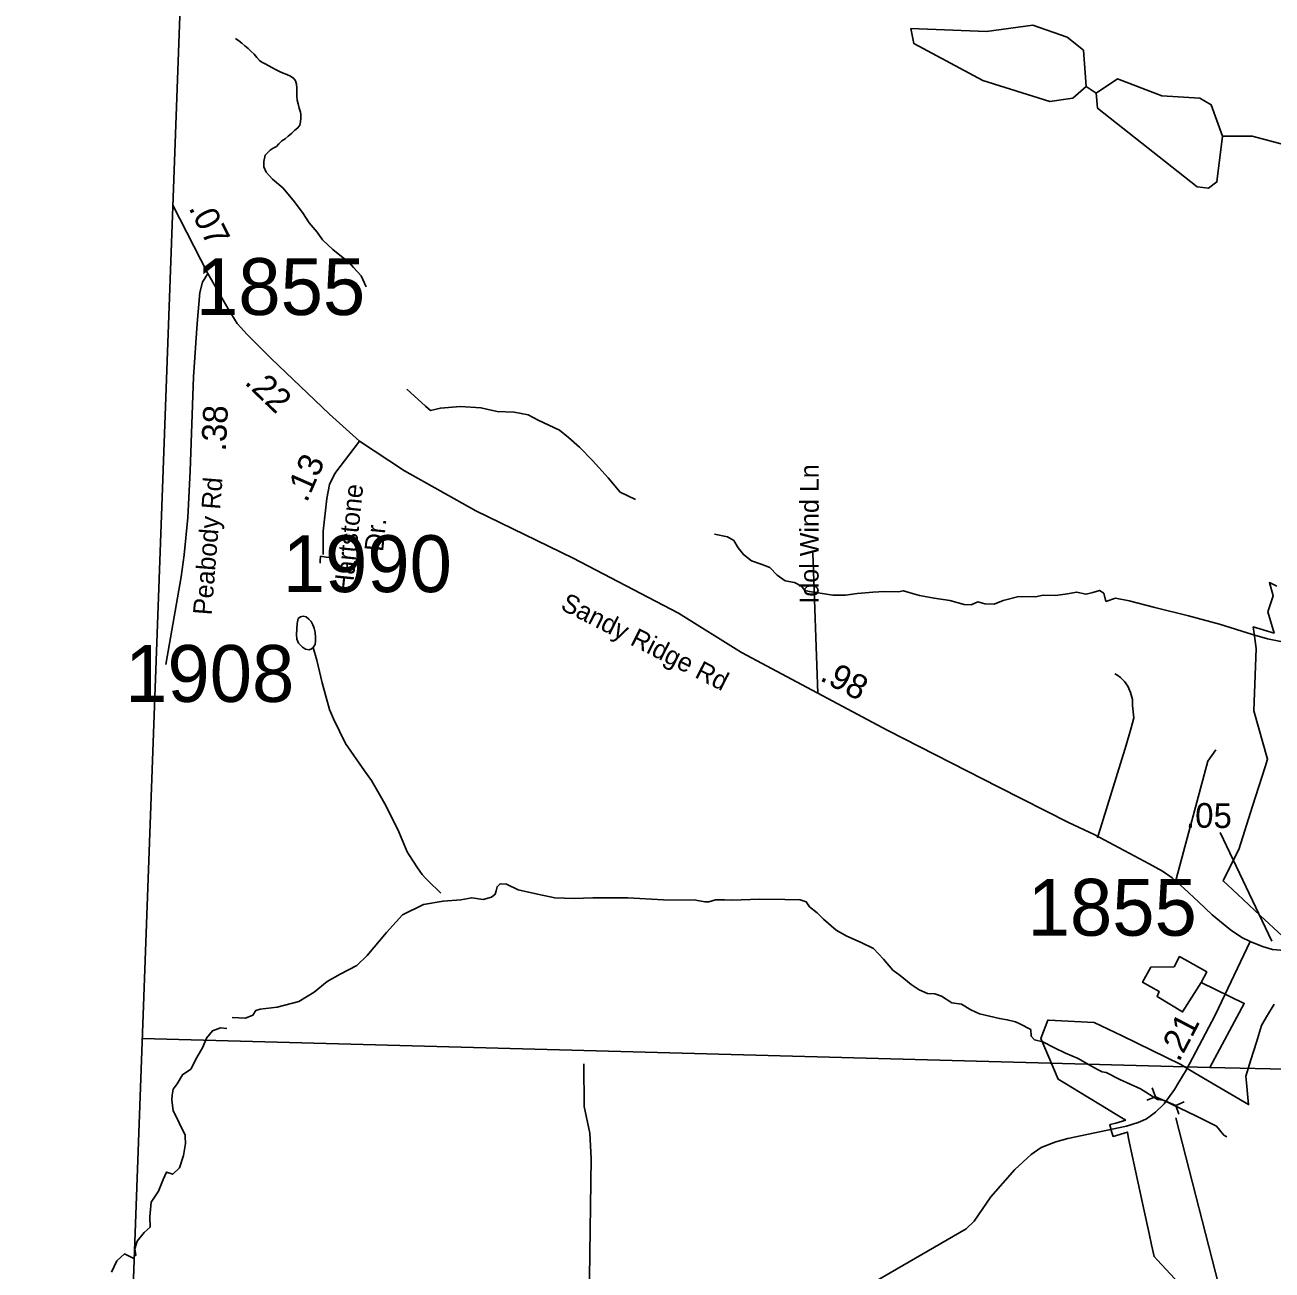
# Model space of a CAD drawing. Extents: x 1662474 to 1856135, y 779280 to 917889.
# Drawn here: x 1691457 to 1697773, y 839326 to 845634 of the extents above; entities that cross this region are included whole.
import ezdxf

# ---------------------------------------------------------------- set-up
doc = ezdxf.new("R2010")
doc.units = 0
for name, color, linetype in [('Cogo Default Point CELL', 7, 'Continuous'), ('Exist Boundary Political City Limit New', 7, 'Continuous'), ('Exist Boundary Political CountyLine', 7, 'Continuous'), ('Exist Hydrographic Creek Single Shore', 7, 'Continuous'), ('Exist Hydrographic Misc Water Feature', 7, 'Continuous'), ('Exist Hydrographic Pond Under 1500 Sq Ft', 7, 'Continuous'), ('Exist Road Non-System Type 51', 7, 'Continuous'), ('Exist Road Non-System Type 51 Label', 7, 'Continuous'), ('Exist Road Secondary Mileage Tenths English Label', 7, 'Continuous'), ('Exist Road Secondary Structure Pipe CELL', 7, 'Continuous'), ('Exist Road Secondary Type 51 Attributed', 7, 'Continuous'), ('Exist Road Secondary Type 51 Label', 7, 'Continuous'), ('Exist Utilities Electrical Transmission Line', 7, 'Continuous'), ('Map Preparation Boundary City Limit Buffer Line', 7, 'Continuous'), ('Prop DGN Element Guardrail', 7, 'Continuous'), ('Prop Horizontal Alignment', 7, 'Continuous')]:
    doc.layers.add(name, color=color, linetype=linetype)

msp = doc.modelspace()

# ---------------------------------------------------------------- linework, layer by layer
at = {"layer": 'Exist Boundary Political City Limit New'}
for points in [[(1697797.1, 842790.2), (1697759.9, 842808.9), (1697778.6, 842742.1), (1697752.8, 842661.1), (1697783.4, 842551.6), (1697677.9, 842584.1), (1697685.9, 842525.6), (1697692.6, 842475.4), (1697681.2, 842158.8), (1697750.5, 841914.4), (1697738, 841874.9), (1697674.9, 841675.7), (1697605.2, 841456.2), (1697527.9, 841302.1), (1697525.2, 841296.9), (1697597.6, 841229.8), (1697712.9, 841122.9), (1697826.6, 841017.4)], [(1697783.6, 840673.1), (1697745.4, 840608.4), (1697727.1, 840576.4), (1697720.4, 840564.9), (1697694.4, 840480.8), (1697666.4, 840390.5), (1697640.9, 840308.2), (1697644, 840275.1), (1697651.2, 840200.8), (1697654.8, 840164.2), (1697426.5, 840298.2), (1697363.4, 840335.2), (1697311.6, 840367.6), (1697014, 840512), (1696873.1, 840580.4), (1696641.9, 840591.4), (1696637.6, 840591.6), (1696601.8, 840499.2), (1696642.1, 840405.1), (1696690.5, 840292.2), (1696723.8, 840272.1), (1696840.6, 840201.3), (1696913.4, 840157.2), (1696971.1, 840122.3), (1697020.9, 840092.2), (1697027, 840088.4), (1697032.5, 840085.1)], [(1697032.5, 840085.1), (1696981.5, 840070.5), (1696954, 840062.6), (1696951, 840061.8), (1696962.5, 840023.4), (1696968.5, 840003.2), (1697041.1, 840024.7), (1697047, 839992.9), (1697095.8, 839766.4), (1697126, 839626.1), (1697150.8, 839510.9), (1697163, 839453.9), (1697175.9, 839394.4), (1697191, 839377.4), (1697303.5, 839257.3)]]:
    msp.add_lwpolyline(points, dxfattribs=at)
at = {"layer": 'Exist Boundary Political CountyLine'}
msp.add_lwpolyline([(1693532.8, 878638.3), (1693519.9, 877349.9), (1693492, 876609.6), (1693453.8, 875667.6), (1693430.2, 875135.3), (1693375.3, 874115.3), (1693330.7, 873313.6), (1693283.8, 872475.6), (1693250.6, 871813.5), (1693208.1, 871017.3), (1693160.5, 870131.4), (1693122.4, 869369.3), (1693086.5, 868609.1), (1693046.7, 867715.1), (1693006.5, 866759), (1692985.5, 866061), (1692761.5, 860283.7), (1692552.7, 854372.1), (1692258.3, 846140.6), (1691699.3, 830912), (1691456.7, 824436.5)], dxfattribs=at)
at = {"layer": 'Exist Hydrographic Creek Single Shore'}
for points in [[(1693185.1, 844307.1), (1693159.6, 844362.5), (1693121.6, 844405.1), (1693099, 844430.2), (1693068.1, 844453.1), (1693015.9, 844496.1), (1692963.1, 844545.7), (1692937.6, 844583), (1692895.9, 844631), (1692862.2, 844682.7), (1692815.6, 844745.2), (1692763.1, 844808.4), (1692710.6, 844853.1), (1692677.8, 844887.4), (1692667.2, 844915.5), (1692666.5, 844941.2), (1692674.1, 844973.8), (1692696.5, 844997.6), (1692698.8, 845000), (1692714, 845008.9), (1692731.6, 845018.4), (1692743.4, 845031), (1692758.4, 845046.2), (1692773.9, 845055.9), (1692789.6, 845069.8), (1692798.8, 845077.7), (1692808.8, 845085.3), (1692824.2, 845100.6), (1692839.5, 845112.9), (1692848.6, 845126.2), (1692851.8, 845142), (1692853.4, 845161.7), (1692854.1, 845179.2), (1692851.8, 845191.9), (1692845.8, 845212.6), (1692840.5, 845233.3), (1692835.2, 845252.5), (1692833.5, 845272.4), (1692833.5, 845294.8), (1692833.5, 845314.9), (1692831.9, 845334.4), (1692826.4, 845351.2), (1692818, 845361.9), (1692802.5, 845374), (1692782.8, 845381.9), (1692765.2, 845389.8), (1692745.2, 845398.4), (1692725.9, 845407.9), (1692706.4, 845417.8), (1692691.5, 845426), (1692672.9, 845436.2), (1692655.8, 845445.4), (1692644.8, 845453.8), (1692631.1, 845468.8), (1692617.5, 845485), (1692601.8, 845499.4), (1692587, 845513.9), (1692571.2, 845528.3), (1692554.5, 845541.4), (1692540, 845553), (1692523.5, 845564.8)], [(1694549.1, 843229.5), (1694470.9, 843267.1), (1694411.2, 843340), (1694330.8, 843427.1), (1694265.1, 843494.1), (1694209.8, 843543.4), (1694164.4, 843580.4), (1694056.8, 843631.9), (1694004.8, 843658.1), (1693935, 843671.2), (1693848.6, 843674.6), (1693766.5, 843694.1), (1693662, 843700.4), (1693561.2, 843692.8), (1693510.2, 843680.9), (1693485.6, 843702.4), (1693391.4, 843789.3)], [(1694948.8, 843053.4), (1695015.8, 843040.3), (1695047, 843021.1), (1695069, 842984.7), (1695096.2, 842950.6), (1695137.5, 842919.1), (1695185.8, 842902.5), (1695229.4, 842884.7), (1695266.6, 842845.8), (1695307, 842818.2), (1695353.8, 842809.4), (1695390, 842789.9), (1695407.5, 842767.9), (1695429.9, 842763.4), (1695549.2, 842745.6), (1695613.4, 842745.1), (1695672.6, 842753.9), (1695732, 842758.2), (1695750.9, 842760.2), (1695809.6, 842763.1), (1695880.5, 842761.8), (1695906.2, 842767.1), (1695940.4, 842757.1), (1695987, 842742.9), (1696061.6, 842729.1), (1696141.4, 842718.2), (1696214.4, 842698.1), (1696249.5, 842695.4), (1696282.9, 842711.2), (1696319, 842701.8), (1696365.2, 842699.1), (1696411.4, 842718.6), (1696491, 842738.8), (1696574.9, 842735.6), (1696613.8, 842744.5), (1696676.2, 842744), (1696736.6, 842752.4), (1696783, 842760.5), (1696831.6, 842749.2), (1696865.5, 842759.2), (1696898.8, 842769.2), (1696920.6, 842754.8), (1696932.1, 842712.8), (1696981, 842729.1), (1697048.9, 842716.4), (1697179.6, 842681.8), (1697350.2, 842640.9), (1697506.9, 842598.1), (1697674.6, 842545.3), (1697749.9, 842523.8), (1697835.2, 842506.2)], [(1692507, 840605), (1692574.1, 840602.1), (1692611.1, 840617.6), (1692625.9, 840641), (1692648.4, 840648.3), (1692734.2, 840658.3), (1692844.2, 840685.6), (1692922.1, 840733.9), (1692986.8, 840787.9), (1693054.1, 840824.7), (1693137.6, 840869.3), (1693190.1, 840920.2), (1693287.8, 841036.2), (1693369.6, 841126.2), (1693475.4, 841177.2), (1693574.9, 841194.8), (1693664.1, 841201.8), (1693720, 841212.1), (1693777.2, 841203.1), (1693820.5, 841215.5), (1693837.6, 841229.9), (1693843.9, 841247.8), (1693847.8, 841268), (1693863.2, 841282.9), (1693896.1, 841280.1), (1693954.9, 841252.5), (1694053.2, 841229.9), (1694141.2, 841211), (1694238.1, 841208.7), (1694332.5, 841212.1), (1694511, 841210.8), (1694691.4, 841202.1), (1694854.6, 841199.8), (1694901.2, 841191.6), (1694920.1, 841191.1), (1694954, 841201.6), (1695000, 841201.1), (1695037.2, 841200.5), (1695179.5, 841204.8), (1695305.8, 841202.4), (1695383.6, 841200.8), (1695414.4, 841191.6), (1695430.9, 841166.4), (1695468.8, 841135.4), (1695501.8, 841104.2), (1695565.9, 841048.3), (1695619.9, 841016.6), (1695692.4, 840985.8), (1695755, 840954.1), (1695805.8, 840901.1), (1695851.9, 840845.7), (1695890, 840817.9), (1695944.8, 840771.9), (1695986.5, 840745.2), (1696027.8, 840726.8), (1696066, 840724.7), (1696099.1, 840714.2), (1696152.1, 840680.4), (1696201.2, 840673.5), (1696247.4, 840644.1), (1696292.2, 840623.4), (1696341.6, 840612.1), (1696392.5, 840600.6), (1696432.1, 840593.8), (1696474.1, 840582.7), (1696496, 840572.8), (1696552.4, 840543.9), (1696552.9, 840510.2), (1696570, 840492.7), (1696613.2, 840482.2), (1696671.5, 840450.9), (1696726.4, 840425.2), (1696790.6, 840397.4), (1696842.9, 840367.2), (1696889.4, 840342.1), (1696912.8, 840329.4), (1696933.8, 840326.1), (1697003.2, 840291.9), (1697107.1, 840244.4), (1697193.2, 840190.1), (1697222.4, 840187.2), (1697388, 840106.9), (1697492.2, 840054.4), (1697529.2, 840009), (1697543.9, 840000.1)], [(1692096.2, 839669.1), (1692134, 839726.3), (1692156.6, 839784.6), (1692173.9, 839822.1), (1692205.6, 839811.6), (1692239.8, 839843.9), (1692260.2, 839905.9), (1692269.4, 839967.5), (1692268.6, 840000.1), (1692268.4, 840009.8), (1692237.6, 840072), (1692208, 840133.7), (1692199.9, 840186.1), (1692203.2, 840212.1), (1692206.8, 840242.6), (1692228.5, 840269.6), (1692254.8, 840315.6), (1692296.5, 840344.4), (1692327.1, 840402.7), (1692358.4, 840454.9), (1692375.5, 840500.6), (1692406.4, 840538.1), (1692446.6, 840552.2), (1692479.1, 840548.9)], [(1691895.1, 839314.6), (1691921.8, 839371.8), (1691961.6, 839407.8), (1692004.1, 839385.4), (1692018.8, 839400.9), (1692012.5, 839433.4), (1692025.1, 839472.8), (1692060, 839516.1), (1692091.2, 839543.9), (1692089.4, 839595.9), (1692096.2, 839669.1)]]:
    msp.add_lwpolyline(points, dxfattribs=at)
at = {"layer": 'Exist Hydrographic Misc Water Feature'}
msp.add_line((1696882, 845287.2), (1696831.9, 845321.1), dxfattribs=at)
for points in [[(1698199.9, 844597.3), (1698117, 844638.4), (1697979, 844933.4), (1697870.9, 845017.6), (1697671.9, 845071), (1697521.9, 845070.7)], [(1692916.4, 842479.3), (1692922.1, 842487.4), (1692926.6, 842494.7), (1692928.1, 842513.5), (1692929, 842530.8), (1692926.6, 842556.2), (1692921.7, 842578.5), (1692914.6, 842594.2), (1692906.1, 842610.8), (1692894.2, 842623.4), (1692880.4, 842635.1), (1692866.5, 842637.9), (1692852.5, 842635.7), (1692840.3, 842626.1), (1692835.6, 842600.7), (1692833.6, 842572.1), (1692831.3, 842545.9), (1692833, 842522.1), (1692842.6, 842502.1), (1692862.2, 842481.2), (1692878.2, 842471), (1692896.3, 842467.4), (1692908.8, 842472.9), (1692916.4, 842479.3)], [(1692916.4, 842479.3), (1692922.1, 842487.4), (1692926.6, 842494.7), (1692928.1, 842513.5), (1692929, 842530.8), (1692926.6, 842556.2), (1692921.7, 842578.5), (1692914.6, 842594.2), (1692906.1, 842610.8), (1692894.2, 842623.4), (1692880.4, 842635.1), (1692866.5, 842637.9), (1692852.5, 842635.7), (1692840.3, 842626.1), (1692835.6, 842600.7), (1692831.3, 842545.9), (1692833, 842522.1), (1692842.6, 842502.1), (1692862.2, 842481.2), (1692878.2, 842471), (1692896.3, 842467.4), (1692908.8, 842472.9), (1692916.4, 842479.3)], [(1692916.4, 842479.3), (1692935.3, 842414.9), (1692962, 842300.3), (1692999.6, 842165), (1693019.9, 842117.7), (1693080.1, 841993.4), (1693176.8, 841854.4), (1693212.1, 841806.1), (1693251.4, 841738), (1693285.8, 841675.8), (1693350, 841545.6), (1693392.6, 841444.7), (1693400.6, 841430.6), (1693445.4, 841363.1), (1693469.1, 841329.1), (1693484.9, 841310.7), (1693496.8, 841298.9), (1693562.4, 841234.4)]]:
    msp.add_lwpolyline(points, dxfattribs=at)
at = {"layer": 'Exist Hydrographic Pond Under 1500 Sq Ft'}
for points in [[(1696831.9, 845321.1), (1696817.9, 845505.2), (1696734.9, 845572.5), (1696561, 845631.9), (1696326.9, 845600.5), (1695944, 845614.9), (1695958.9, 845539.1), (1696307.9, 845351.4), (1696647.9, 845246.1), (1696764.9, 845263.4), (1696831.9, 845321.1)], [(1697521.9, 845070.7), (1697464.9, 845229.4), (1697406.9, 845263.4), (1697215, 845273.8), (1696990.9, 845360.5), (1696882, 845287.2)], [(1697521.9, 845070.7), (1697493.9, 844838.2), (1697451.9, 844806.2), (1697394, 844814), (1696890, 845211.6), (1696882, 845287.2)]]:
    msp.add_lwpolyline(points, dxfattribs=at)
at = {"layer": 'Exist Road Non-System Type 51'}
msp.add_line((1695472.8, 842247.4), (1695447.9, 842959.8), dxfattribs=at)
for points in [[(1692953.6, 842941.7), (1692952.4, 842917), (1692951.2, 842906.5)], [(1693021.9, 842937.7), (1693005.6, 842936.4), (1692982.8, 842937.7), (1692971.5, 842939.2), (1692953.6, 842941.7)], [(1696976.9, 842346.7), (1696986.9, 842340.9), (1697005, 842327.2), (1697025.2, 842306.8), (1697042.6, 842283.1), (1697056.1, 842252.4), (1697066.1, 842215.7), (1697066.4, 842185.5), (1697072.5, 842123.9), (1697059.9, 842072.9), (1697034.1, 841984.7), (1696889.8, 841515.7)], [(1697488.5, 841961.9), (1697448.9, 841903.6), (1697288.5, 841305.8)], [(1694288.2, 840370.4), (1694289.9, 840153.8), (1694317.9, 840019.2), (1694325.2, 839891.4), (1694315.6, 839288.2), (1694329.8, 838810.2), (1694332.1, 838562.8), (1694336.6, 838412.4)]]:
    msp.add_lwpolyline(points, dxfattribs=at)
at = {"layer": 'Exist Road Secondary Mileage Tenths English Label'}
msp.add_line((1697772.9, 840991.5), (1697511.4, 841543.1), dxfattribs=at)
at = {"layer": 'Exist Road Secondary Structure Pipe CELL'}
for p, q in [((1697139.9, 840185.7), (1697183, 840204.2)), ((1697166.9, 840248.2), (1697183, 840204.2)), ((1697183, 840204.2), (1697285.5, 840160)), ((1697328.5, 840178.5), (1697285.5, 840160)), ((1697301.6, 840116), (1697285.5, 840160))]:
    msp.add_line(p, q, dxfattribs=at)
at = {"layer": 'Exist Road Secondary Type 51 Attributed'}
msp.add_line((1692383.1, 844374.7), (1692206.2, 844720.6), dxfattribs=at)
for points in [[(1692383.1, 844374.7), (1692356.4, 844330.1), (1692342.4, 844277.7), (1692328.4, 844120.5), (1692309.8, 843850.7), (1692294, 843373), (1692282, 843138), (1692263.9, 842948.7), (1692248.8, 842838), (1692170.8, 842392.8)], [(1693151.3, 843525.3), (1692998.8, 843662.1), (1692704.2, 843944.1), (1692581.8, 844064.6), (1692531.7, 844120.5), (1692486, 844195.2), (1692383.1, 844374.7)], [(1693151.3, 843525.3), (1693026.5, 843360.5), (1692999, 843305.5), (1692985.3, 843234.5), (1692967, 843069.7), (1692967, 842950.6)], [(1697662, 840989.5), (1697620.8, 841010.1), (1697562.4, 841049), (1697470.8, 841124.6), (1697401, 841192.1), (1697328.9, 841258.5), (1697267, 841312.3), (1697219, 841346.7), (1697150.3, 841384.5), (1696872.1, 841532.5), (1696741.6, 841592.8), (1696388.9, 841772.6), (1695827.4, 842059.9), (1695085.5, 842454.9), (1694767.3, 842653), (1694233.2, 842932.3), (1693740.9, 843172.7), (1693379.1, 843374.2), (1693151.3, 843525.3)], [(1697662, 840989.5), (1697484.5, 840617.2), (1697337.7, 840337.8), (1697300.5, 840277.5), (1697279, 840239.8), (1697227.7, 840167.4), (1697183.3, 840124.9), (1697155.9, 840105), (1697138, 840092.7), (1697119.1, 840083.3), (1697095.5, 840072.9)], [(1697991.4, 840957.4), (1697962.5, 840954), (1697899, 840944.8), (1697816.3, 840947.1), (1697775.4, 840950.6), (1697725.3, 840964.3), (1697662, 840989.5)], [(1697095.5, 840072.9), (1697036, 840054), (1696738.7, 839992.6), (1696678.3, 839975.1), (1696604.6, 839946.8), (1696553.7, 839910.9), (1696470.6, 839835.3), (1696349.2, 839696.9), (1696265.3, 839573.7), (1696223.4, 839534.4), (1695903.5, 839348.9), (1695192.9, 838937.5), (1694576, 838564.2), (1694339.4, 838423.4), (1694221.1, 838325.9), (1694099.1, 838209.5), (1693911.4, 838007.3)]]:
    msp.add_lwpolyline(points, dxfattribs=at)
at = {"layer": 'Exist Utilities Electrical Transmission Line'}
for p, q in [((1697457.4, 840352.2), (1692050.9, 840498.4)), ((1704475.7, 840197.4), (1697457.4, 840352.2))]:
    msp.add_line(p, q, dxfattribs=at)
for points in [[(1697414, 840782.9), (1697320.4, 840633.7), (1697191.1, 840711.2), (1697201.4, 840737.2), (1697117.9, 840784.1), (1697158.8, 840859.7), (1697276.8, 840862.3), (1697305.4, 840914.2), (1697442.5, 840836.6), (1697414, 840782.9)], [(1697457.4, 840352.2), (1697632.8, 840676.4), (1697414, 840782.9)]]:
    msp.add_lwpolyline(points, dxfattribs=at)
at = {"layer": 'Map Preparation Boundary City Limit Buffer Line'}
for points in [[(1697797.1, 842790.2), (1697759.9, 842808.9), (1697778.6, 842742.1), (1697752.8, 842661.1), (1697783.4, 842551.6), (1697677.9, 842584.1), (1697685.9, 842525.6), (1697692.6, 842475.4), (1697681.2, 842158.8), (1697750.5, 841914.4), (1697738, 841874.9), (1697674.9, 841675.7), (1697605.2, 841456.2), (1697527.9, 841302.1), (1697525.2, 841296.9), (1697597.6, 841229.8), (1697712.9, 841122.9), (1697826.6, 841017.4)], [(1697783.6, 840673.1), (1697745.4, 840608.4), (1697727.1, 840576.4), (1697720.4, 840564.9), (1697694.4, 840480.8), (1697666.4, 840390.5), (1697640.9, 840308.2), (1697644, 840275.1), (1697651.2, 840200.8), (1697654.8, 840164.2), (1697426.5, 840298.2), (1697363.4, 840335.2), (1697311.6, 840367.6), (1697014, 840512), (1696873.1, 840580.4), (1696641.9, 840591.4), (1696637.6, 840591.6), (1696601.8, 840499.2), (1696642.1, 840405.1), (1696690.5, 840292.2), (1696723.8, 840272.1), (1696840.6, 840201.3), (1696913.4, 840157.2), (1696971.1, 840122.3), (1697020.9, 840092.2), (1697027, 840088.4), (1697032.5, 840085.1)], [(1697032.5, 840085.1), (1696981.5, 840070.5), (1696954, 840062.6), (1696951, 840061.8), (1696962.5, 840023.4), (1696968.5, 840003.2), (1697041.1, 840024.7), (1697047, 839992.9), (1697095.8, 839766.4), (1697126, 839626.1), (1697150.8, 839510.9), (1697163, 839453.9), (1697175.9, 839394.4), (1697191, 839377.4), (1697303.5, 839257.3)]]:
    msp.add_lwpolyline(points, dxfattribs=at)
at = {"layer": 'Prop Horizontal Alignment'}
msp.add_line((1697285.7, 840096.9), (1697814.5, 838042.6), dxfattribs=at)

# ---------------------------------------------------------------- texts
at = {"layer": 'Cogo Default Point CELL'}
for s, p in [('1855', (1692323.3, 844164.1)), ('1990', (1692762.5, 842760.3)), ('1908', (1691964.3, 842204.1)), ('1855', (1696535.5, 841019.7))]:
    msp.add_text(s, height=288, dxfattribs=at).set_placement(p)
at = {"layer": 'Exist Road Non-System Type 51 Label'}
msp.add_text('Idol Wind Ln', height=95, rotation=89.91106, dxfattribs=at).set_placement((1695476.5, 842701.8))
at = {"layer": 'Exist Road Secondary Mileage Tenths English Label'}
for s, rotation, p in [('.13', 66.18136, (1692883.9, 843210.3)), ('.05', 359.06709, (1697336.5, 841568.2)), ('.21', 62.28039, (1697302.2, 840376))]:
    msp.add_text(s, height=125, rotation=rotation, dxfattribs=at).set_placement(p)
at = {"layer": 'Exist Road Secondary Type 51 Label'}
for s, rotation, p in [('Peabody Rd', 85.43686, (1692402.1, 842641.4)), ('Hartstone', 84.21518, (1693115.1, 842755)), (' Dr.', 84.21518, (1693267, 842927.4)), ('Sandy Ridge Rd', 333.14975, (1694163.8, 842675.3))]:
    msp.add_text(s, height=95, rotation=rotation, dxfattribs=at).set_placement(p)
at = {"layer": 'Prop DGN Element Guardrail'}
for s, rotation, p in [('.07', 297.08999, (1692283.5, 844706.7)), ('.22', 316.25478, (1692564.1, 843818.6)), ('.38', 87.06014, (1692473.7, 843472)), ('.98', 331.96883, (1695477.8, 842316.2))]:
    msp.add_text(s, height=125, rotation=rotation, dxfattribs=at).set_placement(p)

doc.saveas('drawing.dxf')
